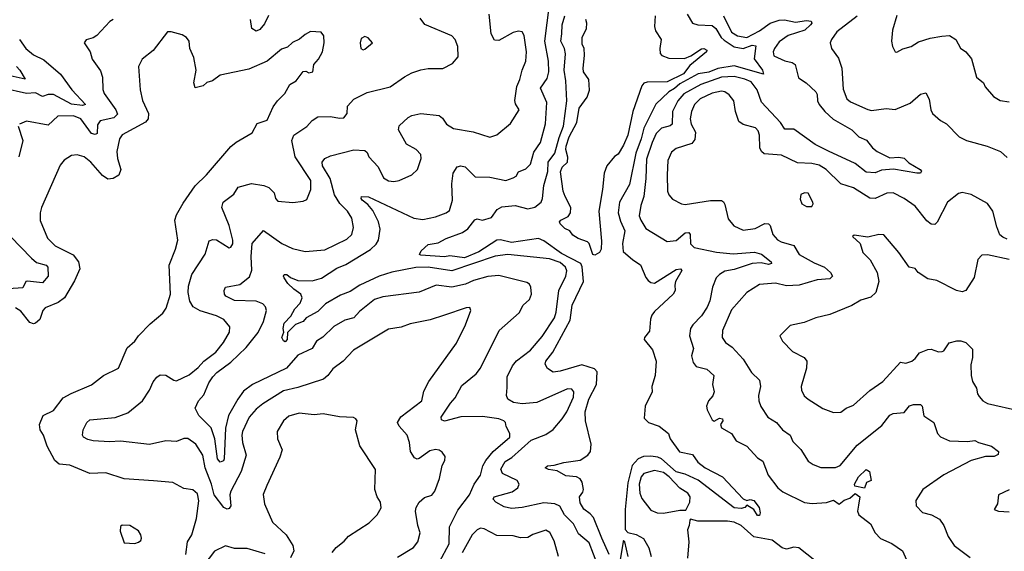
# Model space of a CAD drawing. Extents: x 1552294 to 1694791, y 811929 to 917222.
# Tile 342 of 643: x 1635958 to 1641398, y 880543 to 883484. Entities that reach past the tile are written whole.
import ezdxf

# ---------------------------------------------------------------- set-up
doc = ezdxf.new("R2010")
doc.units = 0

msp = doc.modelspace()

# ---------------------------------------------------------------- linework, layer by layer
at = {"layer": '0CON10XD'}
for points in [[(1638650.7, 881449.3), (1638651.4, 881508.6), (1638681.3, 881568.7), (1638703.9, 881596.1), (1638780.3, 881655), (1638845, 881731.2), (1638912.9, 881835), (1638921.9, 881865), (1638937.4, 881985), (1638975.8, 882064.2), (1638980.9, 882095), (1638974.7, 882115), (1638945, 882139.8), (1638885, 882160.6), (1638655, 882185.7), (1638585, 882174.8), (1638345, 882094.3), (1638215, 882115.5), (1638147.7, 882112.3), (1638015, 882088), (1637945, 882065.2), (1637837.5, 882015), (1637785, 881980.8), (1637730.5, 881959.5), (1637648.1, 881911.9), (1637605, 881869.6), (1637541.4, 881835), (1637525, 881814.3), (1637481.7, 881798.3), (1637437.1, 881752.9), (1637435.4, 881715), (1637425, 881702), (1637415, 881706.7), (1637405.8, 881725), (1637417.5, 881755), (1637413.8, 881775), (1637420, 881805), (1637456.6, 881843.4), (1637479.2, 881885), (1637508.7, 881915), (1637518, 881945), (1637512.1, 881965), (1637472.3, 881992.3), (1637440, 882025), (1637419.1, 882055), (1637415.5, 882065), (1637420, 882075), (1637435, 882074.5), (1637455, 882057.1), (1637495, 882040.3), (1637575, 882039.1), (1637625.2, 882054.8), (1637710, 882110), (1637760.9, 882129.1), (1637896.8, 882213.2), (1637927.7, 882242.3), (1637941.3, 882265), (1637949.3, 882325), (1637940.3, 882365), (1637908.7, 882428.7), (1637881.2, 882461.2), (1637850.9, 882485), (1637844.6, 882495), (1637846.7, 882505), (1637885, 882503.8), (1638135, 882385.4), (1638185, 882378.8), (1638255, 882392.3), (1638315, 882414.5), (1638332.7, 882427.3), (1638348.9, 882485), (1638345.9, 882575), (1638352.3, 882635), (1638375, 882669.1), (1638395, 882674.5), (1638418.9, 882668.9), (1638475, 882614.3), (1638555, 882613.5), (1638645, 882594.3), (1638685, 882608.8), (1638701.2, 882618.8), (1638715, 882641.2), (1638755, 882657.8), (1638780, 882685), (1638799.2, 882750.9), (1638835.3, 882804.7), (1638863.2, 882906.8), (1638870, 883025), (1638835.4, 883105), (1638872.3, 883157.7), (1638882.6, 883195), (1638879.5, 883255), (1638859, 883365), (1638885, 883567.5)], [(1637125.4, 880875), (1637120, 880855), (1637124.5, 880795), (1637115, 880780.6), (1637105, 880776.9), (1637085.5, 880785.5), (1637032.1, 880855), (1637018.8, 880915), (1636982.9, 881005), (1636970.5, 881075), (1636931.1, 881135), (1636886.7, 881166.7), (1636865, 881166.6), (1636825, 881151.2), (1636765, 881153.3), (1636675, 881133.3), (1636515, 881151.6), (1636455, 881148.7), (1636364.6, 881154.6), (1636335, 881161.1), (1636310, 881175), (1636304.3, 881185), (1636308.9, 881215), (1636328.9, 881255), (1636345, 881271.1), (1636485, 881282.7), (1636555, 881308.9), (1636637.1, 881375), (1636675.3, 881434.7), (1636695, 881480), (1636715, 881505.8), (1636735, 881519.4), (1636765, 881517.8), (1636809.4, 881489.4), (1636825, 881486.4), (1636895, 881519.2), (1636945, 881559.3), (1636975.8, 881594.2), (1637041.8, 881645), (1637085, 881697.5), (1637118.1, 881755), (1637119.2, 881785), (1637086, 881825), (1637046, 881846), (1636955, 881872.4), (1636915.8, 881895.8), (1636897.5, 881927.5), (1636889.4, 881975), (1636891, 882009), (1636909.6, 882075), (1636983.7, 882186.4), (1637005, 882260), (1637025, 882268.5), (1637045, 882265.5), (1637115, 882222.5), (1637125, 882226), (1637135, 882243.3), (1637136.2, 882265), (1637114.7, 882345), (1637075.4, 882445), (1637082.1, 882475), (1637141.7, 882518.3), (1637165, 882556.4), (1637238.3, 882578.3), (1637306.8, 882566.8), (1637335, 882556), (1637365, 882526), (1637371.8, 882495), (1637385, 882480.5), (1637468.2, 882471.8), (1637525, 882480), (1637545, 882488.8), (1637567.3, 882545), (1637567.5, 882595), (1637480.4, 882725), (1637462.2, 882815), (1637473.1, 882845), (1637545, 882893.5), (1637573.5, 882926.5), (1637605, 882946.9), (1637675, 882948.5), (1637725, 882938.6), (1637749.5, 882940.5), (1637768, 882965), (1637770, 883005), (1637805, 883044.5), (1637878.7, 883081.3), (1638005, 883112.5), (1638085, 883166.7), (1638125, 883190), (1638175, 883206.5), (1638215, 883213.6), (1638295.7, 883214.3), (1638349.2, 883240.8), (1638381.2, 883278.8), (1638379.2, 883335), (1638364.2, 883374.2), (1638345, 883394), (1638196.3, 883456.3), (1638171.3, 883491.3)], [(1638278.1, 880485), (1638331.3, 880585), (1638332.4, 880677.6), (1638379.2, 880770.9), (1638443.5, 880855), (1638468.5, 880915), (1638503.9, 880965), (1638516.8, 881015), (1638533.8, 881046.1), (1638574.1, 881095.9), (1638666.1, 881175), (1638665.5, 881195), (1638645.7, 881234.3), (1638641.9, 881255), (1638633.1, 881265), (1638605, 881276.5), (1638515, 881288.8), (1638395, 881286.3), (1638305, 881262.7), (1638289.5, 881269.5), (1638287.1, 881285), (1638337.8, 881362.2), (1638365, 881392.9), (1638400.2, 881459.8), (1638479.4, 881525), (1638504.6, 881555.4), (1638607.5, 881765), (1638717.2, 881862.8), (1638740, 881905), (1638775.6, 881935), (1638785.5, 881965), (1638782.5, 882005), (1638775, 882020), (1638759.3, 882029.3), (1638605, 882068.6), (1638545, 882062.3), (1638465, 882040.2), (1638420.5, 882020.5), (1638345, 882004.2), (1638260, 882015), (1638165, 881977.3), (1637965, 881951.5), (1637918.1, 881935), (1637835, 881870), (1637805, 881834.5), (1637755, 881822.5), (1637693.3, 881786.7), (1637632.7, 881727.3), (1637598.1, 881705), (1637574.4, 881665), (1637495, 881627.5), (1637433, 881557), (1637245, 881465.7), (1637195, 881428), (1637163, 881385), (1637111.5, 881295), (1637095.6, 881225), (1637088.7, 881055), (1637085, 881044.2), (1637065, 881036.9), (1637051.6, 881055), (1637036.7, 881165), (1637015.4, 881225.4), (1636947.5, 881295), (1636927.5, 881335), (1636946.2, 881375), (1636975, 881408), (1637003.3, 881475), (1637025, 881507.8), (1637048, 881532), (1637125, 881589.4), (1637209.7, 881670.3), (1637276, 881754), (1637306.1, 881815), (1637321.4, 881875), (1637317.1, 881895), (1637301.4, 881911.4), (1637265, 881926.8), (1637145, 881930.9), (1637097.5, 881955), (1637090, 881965), (1637088.8, 881985), (1637096.1, 882003.9), (1637175, 882018.9), (1637228, 882062), (1637241.6, 882098.4), (1637236.6, 882173.4), (1637243.3, 882245), (1637305, 882317.5), (1637406, 882245), (1637465, 882218.2), (1637535, 882202.2), (1637645, 882210.5), (1637765, 882270), (1637793.6, 882295), (1637802.7, 882335), (1637793.5, 882385), (1637770, 882425), (1637726.2, 882466.2), (1637697.8, 882515), (1637674.2, 882605), (1637630.5, 882675), (1637630, 882695), (1637645, 882716.7), (1637675, 882730.5), (1637805, 882764.7), (1637865, 882759.5), (1637878.8, 882748.8), (1637887.8, 882725), (1637939.6, 882669.6), (1637968.8, 882608.8), (1637995, 882592.7), (1638025, 882589.1), (1638055, 882594.4), (1638125, 882625.7), (1638155.6, 882655), (1638176.7, 882715), (1638175, 882738.8), (1638149.2, 882765), (1638096, 882795), (1638051.4, 882875), (1638055, 882896.2), (1638105, 882943.1), (1638125, 882954.5), (1638175, 882965.6), (1638275, 882952.9), (1638295, 882939.2), (1638316.6, 882906.6), (1638355, 882881.8), (1638463.6, 882863.6), (1638555, 882834.2), (1638595, 882846), (1638669.7, 882910.3), (1638717.1, 882985), (1638697.6, 883017.6), (1638693.2, 883036.8), (1638704.6, 883115), (1638722.2, 883152.2), (1638734.7, 883205.3), (1638754.7, 883255), (1638757.8, 883305), (1638746.2, 883396.2), (1638735, 883415.8), (1638715, 883419.5), (1638685, 883412.1), (1638605, 883369.4), (1638581.3, 883371.3), (1638563.6, 883405), (1638552.9, 883515)], [(1637333.7, 883506.3), (1637310, 883460), (1637285, 883429.5), (1637265, 883420), (1637240.4, 883435), (1637232.5, 883485)], [(1639215.9, 880525), (1639174.1, 880615.9), (1639129.2, 880729.3), (1639110.9, 880750.9), (1639075, 880776.1), (1639055, 880811.1), (1639051.3, 880845), (1639069.7, 880870.3), (1639072.7, 880885), (1639065.6, 880925), (1639055, 880944), (1639035, 880955.6), (1638975, 880960), (1638928.1, 880988.1), (1638880, 880995), (1638861.9, 881005), (1638875, 881016.5), (1638911.2, 881018.8), (1638965, 881033.9), (1639055, 881047.9), (1639096.9, 881075), (1639111.1, 881095), (1639115.6, 881135), (1639084.4, 881264.4), (1639083, 881315), (1639101.9, 881385), (1639146, 881465), (1639148.1, 881535), (1639133.2, 881553.2), (1639065, 881574.3), (1638945, 881538.9), (1638905, 881534.3), (1638873.8, 881555), (1638861.2, 881578.8), (1638865.6, 881595), (1638904, 881645), (1638999.3, 881820.7), (1639010.2, 881905), (1639073.7, 882035), (1639065.7, 882115.7), (1639058.1, 882135), (1638951.2, 882191.2), (1638855, 882260.6), (1638825, 882272.5), (1638675, 882250.4), (1638615, 882265.2), (1638595, 882264.3), (1638495, 882198.8), (1638415, 882166.8), (1638335, 882177.6), (1638305, 882172.8), (1638175, 882180.6), (1638168, 882185), (1638175.5, 882204.5), (1638215, 882240.4), (1638270.6, 882249.4), (1638315, 882274.1), (1638405, 882306.5), (1638434, 882326), (1638472.8, 882377.2), (1638485, 882381.5), (1638515.4, 882375.4), (1638565, 882389.4), (1638597.1, 882432.9), (1638621.3, 882448.7), (1638695, 882455.5), (1638765, 882437.2), (1638805, 882447.5), (1638839.1, 882475), (1638846.9, 882495), (1638853.4, 882566.6), (1638876.5, 882643.5), (1638878.9, 882695), (1638914.8, 882745.2), (1638938, 882832), (1638962.2, 882895), (1638982, 883035), (1638976.3, 883145), (1638967, 883205), (1638973.9, 883295), (1638967.4, 883325), (1638947.2, 883365), (1638954, 883406), (1638955.2, 883455), (1638969.8, 883505)], [(1639468.6, 883505), (1639466.2, 883446.2), (1639471.4, 883421.4), (1639503.1, 883375), (1639494.3, 883325), (1639496, 883296), (1639505.8, 883285.8), (1639545, 883271.4), (1639631.2, 883268.8), (1639666.4, 883283.6), (1639725, 883322.5), (1639737.5, 883325), (1639754.2, 883315), (1639752.5, 883305), (1639660.5, 883229.5), (1639625, 883184.5), (1639535, 883139.7), (1639425, 883138.2), (1639407.5, 883132.5), (1639395, 883117.1), (1639345.2, 882975), (1639317.6, 882845), (1639295, 882790), (1639265, 882740), (1639245, 882726.7), (1639202.5, 882675), (1639187.1, 882635), (1639178.9, 882545), (1639157.5, 882425), (1639172.2, 882257.8), (1639170, 882215), (1639160.8, 882195), (1639135, 882181.5), (1639125, 882185.6), (1639105, 882246.2), (1639095.7, 882255.7), (1639044.1, 882274.1), (1639015, 882292.5), (1638997.5, 882315), (1638969.5, 882329.5), (1638944.6, 882354.6), (1638940.6, 882365), (1638947.5, 882375), (1638988, 882395), (1639000.8, 882415), (1639002.5, 882445), (1638972.5, 882505), (1638961.5, 882535), (1638947, 882643), (1638955, 882668), (1638985.6, 882695), (1638985.9, 882724.1), (1638974.9, 882765), (1638977, 882785), (1638994.8, 882835), (1639035.6, 882915), (1639049.3, 882995), (1639093.8, 883055), (1639106.9, 883093.1), (1639103.6, 883153.6), (1639073.5, 883195), (1639070.6, 883215), (1639078.6, 883285), (1639076.1, 883326.1), (1639066.4, 883346.4), (1639066, 883385), (1639089.4, 883435), (1639091.9, 883465), (1639085.6, 883485.6)], [(1639645.3, 883515), (1639674.7, 883464.7), (1639705.2, 883455.2), (1639785, 883451.5), (1639805, 883434.8), (1639834.8, 883384.8), (1639850, 883370), (1639905, 883333.8), (1639954.6, 883324.6), (1640005, 883342.9), (1640025, 883338.6), (1640016.4, 883266.4), (1640062.9, 883205), (1640067, 883183), (1639905, 883229), (1639815, 883213.6), (1639765, 883194.1), (1639706.7, 883183.3), (1639605, 883128.8), (1639576.9, 883103.1), (1639544.3, 883085), (1639473.8, 883016.2), (1639406, 882884), (1639392.3, 882825), (1639363.3, 882745), (1639328, 882572), (1639271.7, 882475), (1639264.5, 882415), (1639278.4, 882368.4)], [(1639847.5, 883505), (1639890.8, 883415), (1639925, 883394.8), (1639975, 883385.8), (1640045, 883421.3), (1640105, 883464.8), (1640155, 883480.8), (1640183.5, 883483.5), (1640245, 883469.8), (1640305, 883479.5), (1640331.2, 883475), (1640334, 883465), (1640327.1, 883455), (1640295.5, 883425), (1640203.5, 883396.5), (1640155, 883362), (1640128.4, 883325), (1640120.4, 883305), (1640125, 883283.5), (1640185, 883256.6), (1640226.9, 883246.9), (1640243.5, 883235), (1640261.9, 883161.9), (1640304.2, 883135), (1640356.7, 883085), (1640365, 883070), (1640365.9, 883035), (1640374.6, 883015), (1640406.2, 882975), (1640453.6, 882933.6), (1640555.6, 882875), (1640595, 882835.5), (1640637.6, 882817.6), (1640670, 882775), (1640695, 882754.4), (1640765, 882720), (1640815, 882722.9), (1640845, 882717.5), (1640871.4, 882691.4), (1640933.8, 882655), (1640941.5, 882645), (1640936, 882635), (1640915, 882634.1), (1640786.5, 882656.5), (1640719.3, 882650.7), (1640685, 882637), (1640635, 882639.5), (1640575, 882687.5), (1640426.2, 882756.2), (1640353.4, 882793.4), (1640235, 882877.5), (1640185, 882878.5), (1640162.2, 882915), (1640057.6, 883027.6), (1640032.9, 883095), (1639999.7, 883139.7), (1639965.6, 883155), (1639905, 883170.2), (1639835, 883166.1), (1639720.8, 883125), (1639627, 883073), (1639595, 883034.6), (1639565.8, 882975), (1639563.6, 882906.4), (1639552.6, 882897.4), (1639505, 882883.3), (1639475.7, 882854.3), (1639452.7, 882805), (1639421.5, 882711.5), (1639418, 882605), (1639405.9, 882505.9), (1639389.5, 882455), (1639381.2, 882398.8), (1639389.2, 882375), (1639418.1, 882328.1), (1639535, 882256.7), (1639585, 882262.9), (1639635, 882304.4), (1639655, 882305.8), (1639662.9, 882295), (1639665, 882244), (1639685, 882223.2), (1639807.7, 882197.7), (1639899.4, 882189.4), (1640018.1, 882198.1), (1640056.9, 882186.9), (1640110.3, 882145), (1640111.8, 882135), (1640095, 882129.8), (1640055, 882139.1), (1640005, 882135.9), (1639905, 882101.2), (1639855, 882093.2), (1639824.5, 882075), (1639807.1, 882055), (1639785.8, 882004.2), (1639771.1, 881928.9), (1639755.9, 881894.1), (1639725.4, 881845), (1639678, 881795), (1639663.8, 881775), (1639659.4, 881735), (1639680.6, 881665), (1639670, 881625), (1639678.3, 881588.3), (1639696.2, 881566.2), (1639755, 881550), (1639794, 881515), (1639786, 881465), (1639795.8, 881425), (1639787.3, 881402.7), (1639764.4, 881375), (1639752.9, 881345), (1639757.1, 881325), (1639785, 881271.2), (1639795, 881263.8), (1639825, 881278.6), (1639842, 881275), (1639842.5, 881265), (1639830, 881245), (1639835.5, 881225.5), (1639891.2, 881195), (1639916.2, 881155), (1639975, 881125.5), (1640035, 881060.6), (1640065, 881040.8), (1640092.9, 880965), (1640147.8, 880895), (1640175, 880872.1), (1640295, 880813.2), (1640336.6, 880806.6), (1640415, 880812.8), (1640455, 880826.8), (1640485, 880803.3), (1640513.6, 880826.4), (1640545, 880836.2), (1640575, 880862.5), (1640600, 880845), (1640592.3, 880797.7), (1640586.9, 880765), (1640594, 880745), (1640658.8, 880695), (1640685.5, 880645.5), (1640714.6, 880614.6), (1640776.9, 880586.9), (1640835.7, 880545.7), (1640858.8, 880495)], [(1640585, 883503.3), (1640473.3, 883416.7), (1640443.1, 883375), (1640436.7, 883355), (1640443.3, 883325), (1640481.4, 883271.4), (1640500.8, 883215), (1640508.7, 883098.7), (1640528.9, 883045), (1640548.5, 883028.5), (1640645, 882986.5), (1640665, 882980.8), (1640745, 882993.3), (1640795, 882986.5), (1640878.3, 883021.7), (1640935, 883072), (1640965, 883080), (1640983.4, 883043.4), (1640992.2, 882985), (1641001.9, 882965), (1641045.9, 882925.9), (1641078.3, 882908.3), (1641148.6, 882835), (1641188.8, 882815), (1641303.8, 882783.8), (1641377.5, 882755), (1641415, 882722)], [(1640805, 883506), (1640780.8, 883425), (1640775.6, 883365.6), (1640780, 883335), (1640795, 883306.7), (1640805, 883303.3), (1640837.8, 883322.2), (1640883.3, 883335), (1640925, 883361.1), (1640988.2, 883381.8), (1641053, 883393), (1641096.1, 883396.1), (1641130.8, 883375), (1641155.9, 883325.9), (1641185, 883306), (1641217.7, 883267.7), (1641245.3, 883165.3), (1641283.3, 883135), (1641292.7, 883112.7), (1641339.1, 883059.1), (1641375, 883037.5), (1641425, 883030)], [(1636474.5, 883485.5), (1636455.6, 883474.4), (1636384.4, 883395.6), (1636365, 883383.3), (1636325, 883372.5), (1636313.6, 883356.4), (1636346.7, 883305), (1636358.6, 883265), (1636405, 883200.8), (1636415.3, 883165), (1636417.2, 883097.2), (1636424.5, 883075), (1636489.6, 882985), (1636498.7, 882961.3), (1636478.6, 882941.4), (1636402.7, 882925), (1636388.3, 882901.7), (1636385.3, 882855), (1636375, 882848.2), (1636354.1, 882854.1), (1636296.2, 882935), (1636255, 882951.1), (1636169.2, 882950.8), (1636115, 882899.4), (1635995, 882922), (1635957.5, 882905)], [(1636876.7, 880525), (1636886.2, 880595), (1636909.6, 880635), (1636935.4, 880725.4), (1636948.3, 880821.7), (1636940.6, 880860.6), (1636915, 880882.5), (1636865, 880890), (1636805, 880923.3), (1636696.6, 880933.4), (1636535, 880944.5), (1636435, 880977.8), (1636345, 880973.5), (1636235, 881019.1), (1636175.5, 881025.5), (1636153.1, 881045), (1636109.6, 881125), (1636089.6, 881185), (1636071.5, 881215), (1636066.9, 881245), (1636087.5, 881295), (1636145, 881322.5), (1636198.6, 881391.4), (1636243.3, 881416.7), (1636355.4, 881464.6), (1636421.2, 881515), (1636503.6, 881556.4), (1636552.1, 881667.9), (1636595, 881706.2), (1636614.4, 881735), (1636679.3, 881800.7), (1636749.6, 881860.4), (1636768, 881888), (1636792.1, 881965), (1636783.8, 882125), (1636819.1, 882215), (1636831.1, 882265), (1636814.5, 882375), (1636824.5, 882405), (1636860.8, 882469.2), (1636927.1, 882565), (1636990.6, 882625), (1637125, 882782.9), (1637153.8, 882806.2), (1637242.7, 882857.3), (1637270.6, 882909.4), (1637325, 882928.6), (1637358.3, 883001.7), (1637382, 883035), (1637424, 883075), (1637451.2, 883125), (1637485, 883146.2), (1637525, 883196.7), (1637539.3, 883199.3), (1637555, 883190), (1637577.5, 883195), (1637584.1, 883235.9), (1637610, 883265), (1637632, 883305), (1637640, 883355), (1637638.8, 883395), (1637623.9, 883413.9), (1637565, 883417.5), (1637535, 883402.5), (1637505, 883375.8), (1637465, 883358), (1637437.4, 883332.6), (1637405, 883321.4), (1637325, 883254.4), (1637225, 883210.6), (1637065, 883176.7), (1637024, 883146), (1636993, 883137), (1636972, 883118), (1636927.5, 883107.5), (1636919.4, 883135), (1636933.4, 883205), (1636920, 883275), (1636898.2, 883325), (1636894.5, 883365), (1636878.9, 883385), (1636855, 883399.6), (1636795, 883417.1), (1636775, 883416), (1636696.1, 883313.9), (1636635, 883266.2), (1636614.2, 883225), (1636624.3, 883095), (1636637.6, 883037.6), (1636669.2, 882965), (1636667.9, 882935), (1636653.5, 882916.5), (1636525, 882846.5), (1636509.1, 882825), (1636494.7, 882755), (1636498.8, 882715), (1636516.2, 882655), (1636505, 882622.9), (1636475, 882605.8), (1636445, 882601.9), (1636415, 882621.5), (1636350.4, 882695), (1636315, 882724.6), (1636275, 882736.9), (1636245, 882732.5), (1636204, 882706), (1636180.9, 882679.1), (1636079.5, 882445), (1636071.8, 882415), (1636072, 882372), (1636112, 882275), (1636155, 882231.9), (1636253.5, 882183.5), (1636283.6, 882145), (1636290.5, 882105), (1636261.7, 882038.3), (1636205, 881944.3), (1636169.9, 881920.1), (1636099.3, 881890.7), (1636086.5, 881875), (1636068.6, 881825), (1636044.6, 881805.4), (1636035, 881801.9), (1636015, 881808.2), (1635965, 881872.2), (1635935, 881889.1)], [(1637855, 883317.5), (1637865, 883320), (1637907.5, 883355), (1637883.9, 883383.9), (1637865, 883390), (1637845, 883378.8), (1637838.8, 883355), (1637843.9, 883323.9), (1637855, 883317.5)], [(1635957.1, 883375), (1635992.7, 883325), (1636035, 883289.1), (1636091.5, 883261.5), (1636183, 883183), (1636245.9, 883095), (1636321.1, 883015), (1636305, 883008.6), (1636245, 883016.7), (1636145, 883069.6), (1636115, 883069.2), (1636085, 883058.8), (1636045, 883078.4), (1635995, 883074.8), (1635865, 883104.8)], [(1635940.6, 883225), (1635958.9, 883205), (1635987.5, 883155), (1635905, 883173.7)], [(1641415, 882269.8), (1641390, 882280), (1641374.2, 882294.2), (1641357.8, 882337.8), (1641335.6, 882425), (1641305, 882467.3), (1641215, 882516.2), (1641165, 882526.9), (1641145, 882521.8), (1641085, 882474), (1641027.2, 882362.8), (1641015, 882351.4), (1640995, 882351.9), (1640970.6, 882370.6), (1640905, 882452.7), (1640845.6, 882495), (1640785, 882525.5), (1640750, 882525), (1640685.3, 882494.7), (1640655, 882497.1), (1640565, 882554.4), (1640495, 882575.6), (1640414.4, 882654.4), (1640375, 882678.6), (1640335, 882688.4), (1640255, 882692.2), (1640167.5, 882735), (1640071.9, 882741.9), (1640056.7, 882755), (1640048.2, 882775), (1640045.6, 882845), (1640038.3, 882868.3), (1640024, 882885), (1639955, 882903.8), (1639931.4, 882921.4), (1639912.9, 882975), (1639903.5, 883035), (1639878.1, 883068.1), (1639854.2, 883084.3), (1639835, 883088.9), (1639785, 883077.2), (1639717.7, 883045), (1639686.8, 883015), (1639669.8, 882975), (1639663.3, 882935), (1639668.2, 882905), (1639691.3, 882861.3), (1639688.3, 882821.8), (1639671.3, 882798.7), (1639585, 882771.5), (1639558.8, 882751.2), (1639539.6, 882705), (1639535.4, 882625), (1639537.5, 882535), (1639545, 882514), (1639565, 882490), (1639615, 882465.6), (1639635, 882462.2), (1639775, 882483.1), (1639835, 882483.1), (1639846.7, 882476.7), (1639855, 882461.2), (1639871.9, 882381.9), (1639904.1, 882344.1), (1639955, 882318.9), (1640021.6, 882328.4), (1640075, 882357.1), (1640095.3, 882355.2), (1640104.7, 882344.7), (1640119.2, 882295), (1640145, 882266.5), (1640165, 882254.6), (1640235, 882235.5), (1640265.3, 882185.3), (1640348.4, 882138.4), (1640405, 882114.4), (1640438, 882085), (1640449.2, 882065), (1640435, 882050), (1640365, 882045.5), (1640265, 882014.6), (1640195, 882011.1), (1640135, 882026.4), (1640045, 882019.2), (1639975, 881974.4), (1639891.1, 881878.9), (1639840.4, 881765), (1639839.5, 881725), (1639857.7, 881697.7), (1639895, 881671.5), (1639955.6, 881605), (1640002, 881532), (1640045, 881489.2), (1640050.4, 881455), (1640040.5, 881405), (1640041.9, 881375), (1640053.9, 881343.9), (1640091.1, 881285), (1640140, 881255), (1640173.1, 881215), (1640215.8, 881185), (1640230.2, 881150.2), (1640275, 881105.8), (1640315, 881042.5), (1640342.8, 881022.8), (1640385, 881006.9), (1640465, 881007.1), (1640491.4, 881018.6), (1640585, 881130), (1640721.2, 881238.8), (1640765, 881295.5), (1640785, 881304.5), (1640845, 881311.5), (1640875, 881346.9), (1640895.8, 881355.8), (1640935, 881355.7), (1640945, 881346.7), (1640953, 881293), (1641008.8, 881255), (1641028.6, 881195), (1641045, 881177.1), (1641095, 881154.6), (1641195, 881150.4), (1641235, 881155.7), (1641256, 881145), (1641327.5, 881125), (1641365.6, 881095.6), (1641365, 881078.8), (1641342.8, 881067.2), (1641295, 881066.9), (1641215.4, 881044.6), (1641065, 880965.7), (1640947.8, 880885), (1640909.2, 880825), (1640912, 880795), (1640947.2, 880757.2), (1640995.4, 880745.4), (1641040.9, 880720.9), (1641064.4, 880685), (1641088.1, 880625), (1641121.4, 880575), (1641209.4, 880509.4)], [(1635950, 882895), (1635975.6, 882815), (1635954.2, 882725)], [(1640335, 882450), (1640342.5, 882465), (1640340, 882475), (1640315, 882523.3), (1640295, 882526), (1640275, 882516.2), (1640271.2, 882491.2), (1640280, 882465), (1640305, 882450), (1640335, 882450)], [(1639278.4, 882368.4), (1639301.4, 882315), (1639288.3, 882245), (1639292.3, 882202.3), (1639345, 882156), (1639388, 882128), (1639417.6, 882057.6), (1639430.6, 882040.6), (1639445, 882030), (1639465, 882026.9), (1639585, 882102.4), (1639610, 882105), (1639616.1, 882096.1), (1639582.5, 882035), (1639577.1, 882015), (1639579.4, 881985), (1639569.4, 881965), (1639465, 881869.6), (1639450.6, 881849.4), (1639443.4, 881826.6), (1639438.6, 881761.4), (1639410, 881725), (1639408.5, 881715), (1639455, 881657.5), (1639475.4, 881595), (1639469.2, 881515), (1639450.5, 881455), (1639452.2, 881425), (1639414.8, 881345.2), (1639408.9, 881278.9), (1639433.3, 881255), (1639492.2, 881235), (1639542.5, 881195), (1639547.3, 881182.7), (1639552.2, 881165), (1639603, 881093), (1639675, 881078.9), (1639705, 881036.9), (1639745, 881004.4), (1639841.9, 880955), (1639955, 880832.7), (1639975, 880823.3), (1639995, 880829.2), (1640015, 880823.6), (1640044.5, 880785), (1640048.9, 880755), (1640045, 880742), (1640035, 880742), (1640015, 880774.2), (1639975, 880797.5), (1639964.2, 880785.8), (1639945, 880780.6), (1639905, 880784.4), (1639706.1, 880936.1), (1639635, 880968.9), (1639585, 880982.6), (1639505, 881053.7), (1639483.6, 881063.6), (1639445, 881070), (1639405, 881068), (1639375, 881054.7), (1639343.1, 881016.9), (1639318.1, 880921.9), (1639304.4, 880775), (1639303.6, 880663.6), (1639317.5, 880647.5), (1639365, 880636), (1639404.2, 880614.2), (1639435, 880562.5), (1639448, 880515)], [(1641425, 882157.6), (1641305, 882182.5), (1641275, 882181.4), (1641252.6, 882157.4), (1641232.2, 882057.8), (1641185, 881986), (1641165, 881979.2), (1641135, 881985.7), (1641025, 882040.6), (1640975, 882050), (1640923.3, 882085), (1640905, 882107.5), (1640872.5, 882115), (1640815.7, 882195), (1640732.7, 882292.7), (1640705, 882295.6), (1640645, 882280), (1640568.3, 882291.7), (1640560, 882285), (1640602.5, 882245), (1640617.5, 882195), (1640658, 882155), (1640695.5, 882085.5), (1640704.4, 882035), (1640688.6, 881975), (1640661.2, 881948.8), (1640605, 881933.1), (1640555, 881901.9), (1640435, 881852.2), (1640356.4, 881833.6), (1640291.7, 881808.3), (1640215, 881792), (1640157.5, 881735), (1640173.3, 881705), (1640228.3, 881648.3), (1640293.3, 881615), (1640308, 881595), (1640305.6, 881555.6), (1640275.6, 881455), (1640276.9, 881435), (1640293.3, 881403.3), (1640313.9, 881383.9), (1640395, 881332.5), (1640455, 881310.8), (1640495, 881312.5), (1640525, 881335.7), (1640565, 881351.4), (1640655, 881433.3), (1640727.1, 881482.9), (1640825, 881590), (1640855, 881584.3), (1640886.7, 881595), (1640905, 881608.8), (1640928.9, 881641.1), (1640975, 881660), (1640995, 881661.4), (1641035, 881645.8), (1641055, 881647.5), (1641065, 881652), (1641093.9, 881696.1), (1641136.9, 881706.9), (1641157.7, 881707.7), (1641185, 881698.8), (1641222.1, 881662.1), (1641223.1, 881615), (1641212.9, 881575), (1641215.4, 881515), (1641222.9, 881482.9), (1641244.2, 881445), (1641250, 881415), (1641259.5, 881399.5)], [(1635908.1, 882285), (1636023.8, 882163.8), (1636051.5, 882141.5), (1636104, 882125), (1636114.3, 882115), (1636115.8, 882065), (1636085, 882027.8), (1636002.1, 882037.9), (1635992.5, 882035), (1635975, 882001.2), (1635895.5, 881994.5)], [(1638045, 880510.8), (1638133.1, 880565), (1638158.8, 880595), (1638170.3, 880645), (1638157.1, 880685), (1638145.4, 880765), (1638148.8, 880785), (1638165.8, 880814.2), (1638195, 880841.5), (1638236.1, 880853.9), (1638251.4, 880875), (1638277.8, 880945), (1638292.8, 881017.2), (1638307.5, 881045), (1638308.3, 881068.3), (1638291.7, 881091.7), (1638275, 881102.5), (1638255, 881105.6), (1638225, 881098.6), (1638165, 881056.7), (1638153.6, 881053.6), (1638139.2, 881059.2), (1638116.9, 881095), (1638112, 881145), (1638098.5, 881185), (1638054.2, 881235), (1638045.7, 881255), (1638063.7, 881286.3), (1638180, 881375), (1638191.9, 881428.1), (1638218.1, 881481.9), (1638372.5, 881695), (1638421.4, 881795), (1638451.2, 881875), (1638445, 881891.2), (1638425, 881890.6), (1638305, 881849.1), (1638226.9, 881823.1), (1638115, 881800.9), (1638066.7, 881783.3), (1637995, 881772.2), (1637801.9, 881655), (1637745.6, 881595), (1637688.1, 881551.9), (1637661.1, 881515), (1637637.5, 881495), (1637495, 881448.5), (1637415, 881430.4), (1637301.2, 881358.8), (1637265, 881328.9), (1637226.4, 881285), (1637189.6, 881205), (1637185.4, 881185), (1637188.9, 881145), (1637208.9, 881075), (1637181.4, 880985), (1637125.4, 880875)], [(1639151.6, 880465), (1639105, 880590), (1639045, 880640), (1639018, 880695), (1638967.9, 880745), (1638942.3, 880792.3), (1638915, 880805.7), (1638855, 880811.6), (1638735, 880784.6), (1638675, 880780.5), (1638635, 880789.3), (1638588.5, 880815), (1638575, 880831.2), (1638579.6, 880845), (1638678.3, 880871.7), (1638710.8, 880895), (1638717.5, 880915), (1638706.7, 880935), (1638625, 880972.7), (1638616.8, 880996.8), (1638640.6, 881039.4), (1638677.6, 881062.4), (1638785, 881157.7), (1638865, 881190), (1638905, 881216.7), (1638956.2, 881275), (1638981.2, 881315), (1639018.2, 881395), (1639020, 881425), (1639009.2, 881439.2), (1638985, 881440.9), (1638815, 881365.3), (1638735, 881358.2), (1638687, 881367), (1638655.6, 881385), (1638648.5, 881405), (1638650.7, 881449.3)], [(1641259.5, 881399.5), (1641278.8, 881375), (1641305, 881360.6), (1641485, 881320.2)], [(1637685, 880536.2), (1637706.2, 880565), (1637751.2, 880598.8), (1637775, 880626), (1637889.4, 880700.6), (1637933.8, 880745), (1637955.7, 880784.3), (1637950.8, 880815), (1637933.1, 880845), (1637920.6, 880885), (1637924.2, 880995), (1637836.8, 881126.8), (1637814.2, 881215), (1637823.3, 881265), (1637816.1, 881276.1), (1637803, 881283), (1637725, 881287.1), (1637635, 881303.1), (1637585, 881297.8), (1637502.6, 881307.4), (1637445, 881291.1), (1637415, 881264.2), (1637380, 881205), (1637382.9, 881165), (1637407.5, 881105), (1637396.2, 881063.8), (1637323.8, 880906.2), (1637302.7, 880857.3), (1637310, 880805), (1637355.7, 880705), (1637430, 880635), (1637467.5, 880575), (1637472.5, 880545), (1637455, 880507.5)], [(1639515, 880754.6), (1639605, 880770.8), (1639638.8, 880771.2), (1639660.8, 880815), (1639662.9, 880845), (1639649.2, 880865), (1639605, 880892.5), (1639546.6, 880955), (1639515, 880978.9), (1639465, 880990.9), (1639406.6, 880973.4), (1639391.1, 880955), (1639380.4, 880915), (1639384.8, 880864.8), (1639395.2, 880835), (1639445, 880770.4), (1639480, 880755), (1639515, 880754.6)], [(1640625, 880892.5), (1640573, 880903), (1640570, 880915), (1640592, 880955), (1640635.7, 880995.7), (1640653.3, 880985), (1640662.5, 880935), (1640636.7, 880923.3), (1640625, 880892.5)], [(1641425, 880883.5), (1641365.8, 880855), (1641360.8, 880805), (1641342.5, 880775), (1641366, 880766), (1641425, 880761.1)], [(1640351.7, 880491.7), (1640262.6, 880562.6), (1640236.2, 880566.2), (1640195, 880555.2), (1640171.7, 880561.7), (1640115, 880604.1), (1640013.5, 880623.5), (1639945, 880686.2), (1639905, 880704.1), (1639869.7, 880709.7), (1639705, 880709.4), (1639665, 880720), (1639660, 880715), (1639657.5, 880685), (1639647.7, 880662.3), (1639654.4, 880595), (1639648.1, 880505)], [(1636595, 880586.2), (1636615, 880594), (1636627.3, 880602.7), (1636631.2, 880615), (1636628, 880635), (1636615, 880656.7), (1636566.1, 880686.1), (1636525, 880687.5), (1636515, 880680), (1636512.5, 880655), (1636535, 880590), (1636595, 880586.2)], [(1638934.8, 880514.8), (1638911.8, 880601.8), (1638887.9, 880647.9), (1638865, 880660.8), (1638793.9, 880636.1), (1638765, 880619.4), (1638725, 880616.7), (1638685, 880628), (1638595, 880631.4), (1638525, 880667.7), (1638505, 880670.8), (1638485, 880662.3), (1638457.5, 880635), (1638402.2, 880535)], [(1637315, 880528.6), (1637215, 880558.1), (1637145, 880558), (1637095, 880574), (1637035, 880544.3), (1636975, 880466.7)], [(1639319.6, 880515), (1639302.5, 880595), (1639295, 880602.5), (1639292.5, 880597.5), (1639276.2, 880495)]]:
    msp.add_lwpolyline(points, dxfattribs=at)

doc.saveas('drawing.dxf')
